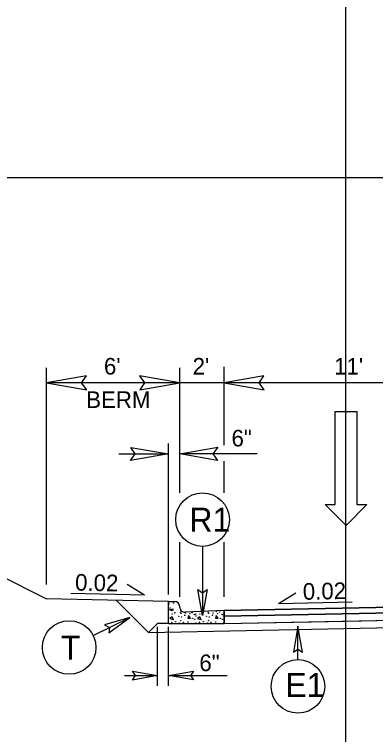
# Model space of a CAD drawing. Extents: x 1487909 to 1489267, y 497866 to 499814.
# Drawn here: x 1488960.01 to 1488976.3, y 498034.02 to 498066.51 of the extents above; entities that cross this region are included whole.
import ezdxf

# ---------------------------------------------------------------- set-up
doc = ezdxf.new("R2010")
doc.units = 0
for name, color, linetype in [('Old_Level_10', 7, 'Continuous'), ('Prop Dimension', 7, 'Continuous'), ('Prop Dimension Text', 7, 'Continuous'), ('Prop Lane Arrow CELL', 7, 'Continuous'), ('Prop Shade Light', 7, 'Continuous'), ('Prop Terminator CELL', 7, 'Continuous'), ('Scratch_Level_1', 7, 'Continuous'), ('Typical Curb CELL', 7, 'Continuous'), ('Typical Hinge Slope Arterial CELL', 7, 'Continuous'), ('Typical ID Circle CELL', 7, 'Continuous'), ('Typical Pavement Slope CELL', 7, 'Continuous'), ('Typical Pavement Slope Information CELL', 7, 'Continuous'), ('Typical Terminator CELL', 7, 'Continuous'), ('Typical Text ID Circle CELL', 7, 'Continuous')]:
    doc.layers.add(name, color=color, linetype=linetype)

msp = doc.modelspace()

# ---------------------------------------------------------------- linework, layer by layer
at = {"layer": 'Old_Level_10'}
for p, q in [((1488980.464, 498039.58), (1488969.464, 498039.36)), ((1488969.464, 498039.36), (1488969.464, 498039.027)), ((1488969.464, 498039.027), (1488974.963, 498039.137)), ((1488974.963, 498039.137), (1488980.464, 498039.247))]:
    msp.add_line(p, q, dxfattribs=at)
at = {"layer": 'Prop Dimension'}
for p, q in [((1488961.464, 498040.793), (1488961.464, 498050.568)), ((1488967.464, 498044.924), (1488967.464, 498050.568)), ((1488969.464, 498047.07), (1488969.464, 498050.612)), ((1488967.464, 498049.887), (1488961.464, 498049.887)), ((1488969.464, 498049.887), (1488967.464, 498049.887)), ((1488980.464, 498049.887), (1488969.464, 498049.887)), ((1488966.964, 498040.339), (1488966.964, 498047.152)), ((1488964.727, 498046.681), (1488966.964, 498046.681)), ((1488970.959, 498046.681), (1488967.464, 498046.681)), ((1488969.464, 498044.924), (1488969.464, 498046.354)), ((1488967.464, 498040.231), (1488967.464, 498042.701)), ((1488969.464, 498040.231), (1488969.464, 498042.701)), ((1488966.464, 498036.221), (1488966.464, 498038.875)), ((1488966.964, 498036.221), (1488966.964, 498038.875)), ((1488964.977, 498036.68), (1488966.464, 498036.68)), ((1488966.964, 498036.68), (1488969.612, 498036.68))]:
    msp.add_line(p, q, dxfattribs=at)
at = {"layer": 'Prop Lane Arrow CELL'}
for p, q in [((1488974.469, 498044.4), (1488974.469, 498048.6)), ((1488974.469, 498048.6), (1488975.459, 498048.6)), ((1488975.459, 498048.6), (1488975.459, 498044.4)), ((1488974.979, 498043.455), (1488974.019, 498044.4)), ((1488974.019, 498044.4), (1488974.469, 498044.4)), ((1488975.909, 498044.4), (1488974.979, 498043.455)), ((1488975.459, 498044.4), (1488975.909, 498044.4))]:
    msp.add_line(p, q, dxfattribs=at)
at = {"layer": 'Prop Shade Light'}
for p, q in [((1488980.464, 498039.83), (1488969.464, 498039.61)), ((1488969.464, 498039.61), (1488969.464, 498039.36)), ((1488969.464, 498039.36), (1488980.464, 498039.58))]:
    msp.add_line(p, q, dxfattribs=at)
at = {"layer": 'Prop Terminator CELL'}
for points in [[(1488963.264, 498050.197), (1488961.464, 498049.887), (1488963.274, 498049.567), (1488963.044, 498049.887)], [(1488965.664, 498049.577), (1488967.464, 498049.887), (1488965.654, 498050.207), (1488965.884, 498049.887)], [(1488971.264, 498050.197), (1488969.464, 498049.887), (1488971.274, 498049.567), (1488971.044, 498049.887)], [(1488965.254, 498046.976), (1488966.964, 498046.681), (1488965.244, 498046.377), (1488965.463, 498046.681)], [(1488969.174, 498046.387), (1488967.464, 498046.681), (1488969.183, 498046.985), (1488968.965, 498046.681)], [(1488965.339, 498036.874), (1488966.464, 498036.68), (1488965.333, 498036.48), (1488965.476, 498036.68)], [(1488968.089, 498036.487), (1488966.964, 498036.68), (1488968.095, 498036.88), (1488967.951, 498036.68)]]:
    msp.add_lwpolyline(points, close=True, dxfattribs=at)
at = {"layer": 'Scratch_Level_1'}
for p, q in [((1488974.964, 497989.154), (1488974.964, 498094.154)), ((1488899.964, 498059.154), (1489049.964, 498059.154))]:
    msp.add_line(p, q, dxfattribs=at)
at = {"layer": 'Typical Curb CELL'}
for p, q in [((1488966.964, 498039.027), (1488966.964, 498040.027)), ((1488966.964, 498040.027), (1488967.224, 498040.027)), ((1488967.464, 498039.777), (1488967.464, 498039.787)), ((1488967, 498039.649), (1488967.155, 498039.694)), ((1488967.138, 498039.603), (1488967, 498039.649)), ((1488967.155, 498039.694), (1488967.138, 498039.603)), ((1488969.464, 498039.61), (1488967.713, 498039.537)), ((1488969.464, 498039.027), (1488969.464, 498039.61)), ((1488967.126, 498039.33), (1488967.023, 498039.255)), ((1488967.023, 498039.255), (1488967.189, 498039.216)), ((1488967.189, 498039.216), (1488967.126, 498039.33)), ((1488967.868, 498039.386), (1488967.834, 498039.273)), ((1488967.834, 498039.273), (1488967.953, 498039.267)), ((1488967.953, 498039.267), (1488967.868, 498039.386)), ((1488968.375, 498039.33), (1488968.272, 498039.255)), ((1488968.272, 498039.255), (1488968.438, 498039.216)), ((1488968.438, 498039.216), (1488968.375, 498039.33)), ((1488969.117, 498039.386), (1488969.082, 498039.273)), ((1488969.082, 498039.273), (1488969.203, 498039.267)), ((1488969.203, 498039.267), (1488969.117, 498039.386)), ((1488966.964, 498039.027), (1488969.464, 498039.027))]:
    msp.add_line(p, q, dxfattribs=at)
for centre in [(1488966.977, 498039.917), (1488967.194, 498039.951), (1488967.029, 498039.734), (1488967.126, 498039.461), (1488967.246, 498039.512), (1488967.503, 498039.54), (1488967.52, 498039.49), (1488967.725, 498039.506), (1488967.919, 498039.467), (1488968.016, 498039.521), (1488968.181, 498039.461), (1488968.375, 498039.461), (1488968.495, 498039.512), (1488968.752, 498039.54), (1488968.769, 498039.49), (1488968.974, 498039.506), (1488969.123, 498039.569), (1488969.168, 498039.467), (1488969.265, 498039.552), (1488969.43, 498039.461), (1488967.423, 498039.347), (1488967.514, 498039.164), (1488967.548, 498039.318), (1488967.697, 498039.404), (1488968.045, 498039.267), (1488968.125, 498039.427), (1488968.141, 498039.221), (1488968.198, 498039.364), (1488968.672, 498039.347), (1488968.763, 498039.164), (1488968.797, 498039.318), (1488968.946, 498039.404), (1488969.294, 498039.267), (1488969.374, 498039.427), (1488969.39, 498039.221), (1488969.447, 498039.364), (1488967.109, 498039.073), (1488967.28, 498039.113), (1488967.457, 498039.05), (1488967.628, 498039.079), (1488967.834, 498039.101), (1488967.993, 498039.033), (1488968.204, 498039.056), (1488968.358, 498039.073), (1488968.529, 498039.113), (1488968.706, 498039.05), (1488968.877, 498039.079), (1488969.083, 498039.101), (1488969.243, 498039.033), (1488969.453, 498039.056)]:
    msp.add_circle(centre, 0.00802, dxfattribs=at)
for centre, start, end in [((1488967.224, 498039.787), 0, 90), ((1488967.703, 498039.777), 180, 272.3845)]:
    msp.add_arc(centre, 0.24, start, end, dxfattribs=at)
at = {"layer": 'Typical Hinge Slope Arterial CELL'}
msp.add_line((1488956.949, 498042.394), (1488961.464, 498040.137), dxfattribs=at)
at = {"layer": 'Typical ID Circle CELL'}
for p, q in [((1488968.496, 498042.507), (1488968.496, 498039.384)), ((1488963.564, 498038.483), (1488965.221, 498039.307)), ((1488972.798, 498037.399), (1488972.798, 498038.907))]:
    msp.add_line(p, q, dxfattribs=at)
for centre in [(1488968.496, 498043.716), (1488962.482, 498037.945), (1488972.798, 498036.191)]:
    msp.add_circle(centre, 1.208, dxfattribs=at)
at = {"layer": 'Typical Pavement Slope CELL'}
for p, q in [((1488966.964, 498040.027), (1488961.464, 498040.137)), ((1488964.615, 498040.074), (1488966.063, 498038.626)), ((1488969.464, 498039.61), (1488980.464, 498039.83)), ((1488969.464, 498039.36), (1488980.464, 498039.58)), ((1488969.464, 498039.027), (1488980.464, 498039.247)), ((1488966.464, 498039.027), (1488966.063, 498038.626)), ((1488966.063, 498038.626), (1488980.464, 498038.914)), ((1488966.964, 498039.027), (1488966.464, 498039.027))]:
    msp.add_line(p, q, dxfattribs=at)
at = {"layer": 'Typical Pavement Slope Information CELL'}
for p, q in [((1488965.878, 498040.315), (1488965.095, 498040.788)), ((1488965.878, 498040.315), (1488962.562, 498040.381)), ((1488971.926, 498039.937), (1488972.709, 498040.41)), ((1488971.926, 498039.937), (1488975.242, 498040.003))]:
    msp.add_line(p, q, dxfattribs=at)
at = {"layer": 'Typical Terminator CELL'}
for points in [[(1488968.698, 498040.556), (1488968.496, 498039.384), (1488968.288, 498040.562), (1488968.496, 498040.413)], [(1488964.262, 498038.605), (1488965.221, 498039.307), (1488964.074, 498038.969), (1488964.3, 498038.849)], [(1488973, 498037.735), (1488972.798, 498038.907), (1488972.59, 498037.729), (1488972.798, 498037.878)]]:
    msp.add_lwpolyline(points, close=True, dxfattribs=at)

# ---------------------------------------------------------------- texts
at = {"layer": 'Prop Dimension Text'}
for s, p in [("6'", (1488964.048, 498050.261)), ("2'", (1488968.048, 498050.261)), ("11'", (1488974.431, 498050.261)), ('BERM', (1488963.249, 498048.753)), ('6"', (1488969.802, 498047.017)), ('6"', (1488968.352, 498036.879))]:
    msp.add_text(s, height=0.75, dxfattribs=at).set_placement(p)
at = {"layer": 'Typical Pavement Slope Information CELL'}
for rotation, p in [(358.8543, (1488962.742, 498040.516)), (1.1457, (1488973.024, 498040.097))]:
    msp.add_text('0.02', height=0.75, rotation=rotation, dxfattribs=at).set_placement(p)
at = {"layer": 'Typical Text ID Circle CELL'}
for s, height, p in [('R1', 1.0817, (1488967.902, 498043.175)), ('T', 1.082, (1488962.106, 498037.404)), ('E1', 1.0817, (1488972.224, 498035.712))]:
    msp.add_text(s, height=height, dxfattribs=at).set_placement(p)

doc.saveas('drawing.dxf')
